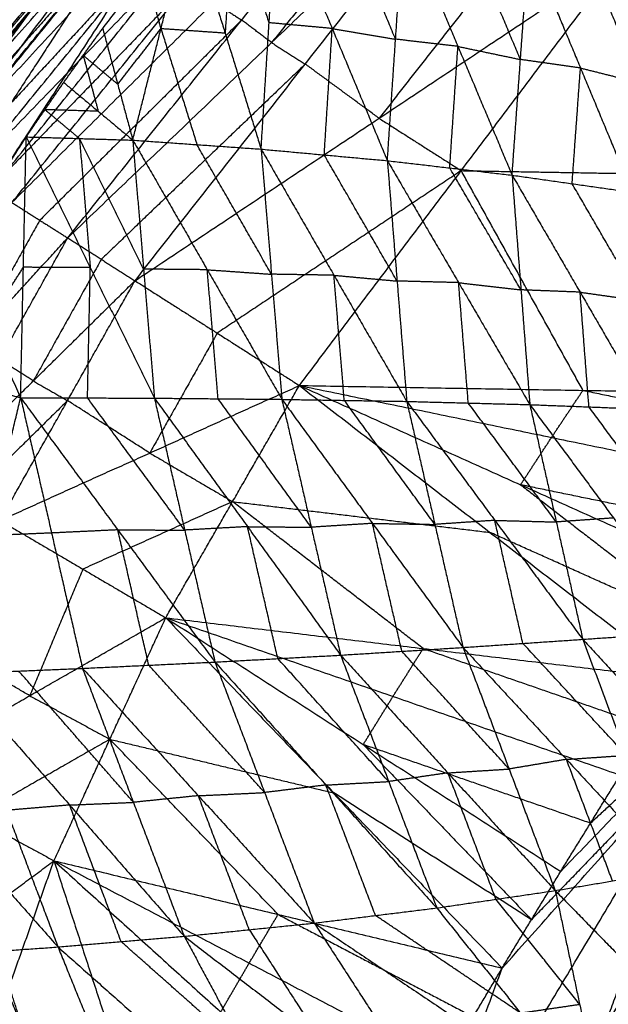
# Model space of a CAD drawing. Header units: millimetres. Extents: x -106 to 110, y -96 to 120.
# Tile 282 of 656: x -88.36 to -83.76, y 63.49 to 71.19. Entities that reach past the tile are written whole.
import ezdxf

# ---------------------------------------------------------------- set-up
doc = ezdxf.new("R2010")
doc.units = ezdxf.units.MM
doc.header["$MEASUREMENT"] = 0
doc.layers.add('Default', color=7, linetype='Continuous', true_color=0x000000)

msp = doc.modelspace()

# ---------------------------------------------------------------- linework, layer by layer
at = {"layer": 'Default'}
for points in [[(-89.1788, 70.2326, 11.3774), (-87.7354, 71.9882, 11.5928), (-86.292, 73.7438, 11.8081)], [(-88.9999, 70.1124, 10.7005), (-87.6459, 71.9281, 11.2543), (-86.292, 73.7438, 11.8081)], [(-89.1788, 70.2326, 11.3774), (-87.722, 71.9687, 11.7775), (-86.2652, 73.7047, 12.1777)], [(-89.1398, 70.2108, 11.8052), (-87.7025, 71.9578, 11.9914), (-86.2652, 73.7047, 12.1777)], [(-88.9999, 70.1124, 10.7005), (-87.5596, 71.88, 10.9545), (-86.1193, 73.6476, 11.2086)], [(-88.5941, 69.848, 10.265), (-87.3567, 71.7478, 10.7368), (-86.1193, 73.6476, 11.2086)], [(-89.1398, 70.2108, 11.8052), (-87.6455, 71.9056, 12.1875), (-86.1511, 73.6003, 12.5697)], [(-89.0027, 70.1264, 12.2656), (-87.5769, 71.8634, 12.4177), (-86.1511, 73.6003, 12.5697)], [(-89.0027, 70.1264, 12.2656), (-87.4743, 71.7779, 12.6116), (-85.9459, 73.4294, 12.9576)], [(-88.764, 69.9769, 12.7277), (-87.355, 71.7031, 12.8426), (-85.9459, 73.4294, 12.9576)], [(-88.5941, 69.848, 10.265), (-87.1719, 71.6209, 10.5347), (-85.7498, 73.3938, 10.8044)], [(-88.764, 69.9769, 12.7277), (-87.2067, 71.585, 13.0194), (-85.6494, 73.1931, 13.3111)], [(-88.4243, 69.7627, 13.1562), (-87.0368, 71.4779, 13.2337), (-85.6494, 73.1931, 13.3111)], [(-88.4243, 69.7627, 13.1562), (-86.8442, 71.329, 13.3779), (-85.2641, 72.8952, 13.5995)], [(-87.9875, 69.486, 13.5151), (-86.6258, 71.1906, 13.5573), (-85.2641, 72.8952, 13.5995)], [(-85.0299, 72.7182, 13.6969), (-85.7107, 71.8659, 13.6758), (-86.3916, 71.0136, 13.6547)], [(-87.9875, 69.486, 13.5151), (-86.3916, 71.0136, 13.6547), (-84.7956, 72.5412, 13.7942)], [(-87.4605, 69.1512, 13.7706), (-86.128, 70.8462, 13.7824), (-84.7956, 72.5412, 13.7942)], [(-86.4737, 70.1807, 9.5038), (-86.4112, 71.1694, 9.8822), (-86.3488, 72.1581, 10.2605)], [(-86.3488, 72.1581, 10.2605), (-85.9173, 71.1242, 9.6829), (-85.4858, 70.0903, 9.1053)], [(-84.2185, 72.1172, 13.8061), (-84.8847, 71.2697, 13.8002), (-85.5509, 70.4222, 13.7943)], [(-86.6927, 72.0761, 10.3468), (-86.7239, 71.5818, 10.1576), (-86.7551, 71.0874, 9.9685)], [(-86.4112, 71.1694, 9.8822), (-86.552, 71.6228, 10.1145), (-86.6927, 72.0761, 10.3468)], [(-85.4215, 71.0407, 9.4672), (-85.6373, 71.5577, 9.756), (-85.853, 72.0747, 10.0448)], [(-87.7025, 71.9578, 11.9914), (-88.4309, 71.0897, 11.7914), (-89.1593, 70.2217, 11.5913)], [(-87.7354, 71.9882, 11.5928), (-88.4124, 71.0804, 11.3158), (-89.0894, 70.1725, 11.0389)], [(-87.7136, 71.1256, 10.3215), (-87.375, 71.5599, 10.3773), (-87.0365, 71.9941, 10.4331)], [(-87.4781, 70.2511, 9.9219), (-87.2573, 71.1226, 10.1775), (-87.0365, 71.9941, 10.4331)], [(-87.0365, 71.9941, 10.4331), (-86.7551, 71.0874, 9.9685), (-86.4737, 70.1807, 9.5038)], [(-85.4858, 70.0903, 9.1053), (-85.4215, 71.0407, 9.4672), (-85.3572, 71.9912, 9.8291)], [(-85.3572, 71.9912, 9.8291), (-84.9335, 70.9841, 9.277), (-84.5098, 69.977, 8.7249)], [(-87.5596, 71.88, 10.9545), (-88.1783, 70.9301, 10.7186), (-88.797, 69.9802, 10.4827)], [(-84.4443, 70.8819, 9.0666), (-84.6562, 71.3854, 9.3426), (-84.868, 71.889, 9.6186)], [(-87.5769, 71.8634, 12.4177), (-88.3241, 71.016, 12.2265), (-89.0713, 70.1686, 12.0354)], [(-84.5098, 69.977, 8.7249), (-84.4443, 70.8819, 9.0666), (-84.3789, 71.7868, 9.4082)], [(-84.3789, 71.7868, 9.4082), (-83.9746, 70.8153, 8.8905), (-83.5703, 69.8438, 8.3728)], [(-87.355, 71.7031, 12.8426), (-88.1192, 70.8774, 12.6696), (-88.8834, 70.0516, 12.4967)], [(-87.4605, 69.1512, 13.7706), (-85.5509, 70.4222, 13.7943), (-83.6413, 71.6931, 13.8179)], [(-86.1742, 68.3315, 13.8701), (-84.9078, 70.0123, 13.844), (-83.6413, 71.6931, 13.8179)], [(-86.1742, 68.3315, 13.8701), (-84.9078, 70.0123, 13.844), (-83.6413, 71.6931, 13.8179)], [(-83.5049, 70.6979, 8.6918), (-83.707, 71.1836, 8.9507), (-83.9091, 71.6694, 9.2095)], [(-87.2573, 71.1226, 10.1775), (-87.3162, 71.3413, 10.2774), (-87.375, 71.5599, 10.3773)], [(-87.0368, 71.4779, 13.2337), (-87.8155, 70.6738, 13.0878), (-88.5942, 69.8698, 12.942)], [(-86.8442, 71.329, 13.3779), (-86.735, 71.2598, 13.4676), (-86.6258, 71.1906, 13.5573)], [(-86.6258, 71.1906, 13.5573), (-87.4159, 70.4075, 13.4465), (-88.2059, 69.6244, 13.3356)], [(-86.3916, 71.0136, 13.6547), (-86.5087, 71.1021, 13.606), (-86.6258, 71.1906, 13.5573)], [(-88.0187, 70.7025, 10.2905), (-87.8661, 70.9141, 10.306), (-87.7136, 71.1256, 10.3215)], [(-87.7136, 71.1256, 10.3215), (-87.5958, 70.6884, 10.1217), (-87.4781, 70.2511, 9.9219)], [(-87.5958, 70.6884, 10.1217), (-87.4266, 70.9055, 10.1496), (-87.2573, 71.1226, 10.1775)], [(-87.2573, 71.1226, 10.1775), (-87.1166, 70.6693, 9.9452), (-86.9759, 70.2159, 9.7129)], [(-86.7551, 71.0874, 9.9685), (-87.0062, 71.105, 10.073), (-87.2573, 71.1226, 10.1775)], [(-85.9173, 71.1242, 9.6829), (-86.1643, 71.1468, 9.7826), (-86.4112, 71.1694, 9.8822)], [(-85.9797, 70.1355, 9.3046), (-85.9485, 70.6298, 9.4937), (-85.9173, 71.1242, 9.6829)], [(-85.9173, 71.1242, 9.6829), (-85.6694, 71.0825, 9.575), (-85.4215, 71.0407, 9.4672)], [(-84.9335, 70.9841, 9.277), (-85.1775, 71.0124, 9.3721), (-85.4215, 71.0407, 9.4672)], [(-86.3916, 71.0136, 13.6547), (-86.2598, 70.9299, 13.7185), (-86.128, 70.8462, 13.7824)], [(-84.9978, 70.0336, 8.9151), (-84.9656, 70.5089, 9.096), (-84.9335, 70.9841, 9.277)], [(-84.9335, 70.9841, 9.277), (-84.6889, 70.933, 9.1718), (-84.4443, 70.8819, 9.0666)], [(-87.8661, 70.9141, 10.306), (-87.8073, 70.6954, 10.2061), (-87.7484, 70.4768, 10.1062)], [(-87.5958, 70.6884, 10.1217), (-87.731, 70.8012, 10.2139), (-87.8661, 70.9141, 10.306)], [(-83.9746, 70.8153, 8.8905), (-84.2094, 70.8486, 8.9785), (-84.4443, 70.8819, 9.0666)], [(-86.128, 70.8462, 13.7824), (-86.926, 70.0824, 13.7126), (-87.724, 69.3186, 13.6429)], [(-85.5509, 70.4222, 13.7943), (-85.8395, 70.6342, 13.7883), (-86.128, 70.8462, 13.7824)], [(-84.04, 69.9104, 8.5489), (-84.0073, 70.3628, 8.7197), (-83.9746, 70.8153, 8.8905)], [(-83.9746, 70.8153, 8.8905), (-83.7397, 70.7566, 8.7912), (-83.5049, 70.6979, 8.6918)], [(-88.3121, 70.2763, 10.2719), (-88.1654, 70.4894, 10.2812), (-88.0187, 70.7025, 10.2905)], [(-88.0187, 70.7025, 10.2905), (-87.7484, 70.4768, 10.1062), (-87.4781, 70.2511, 9.9219)], [(-88.1654, 70.4894, 10.2812), (-88.0302, 70.3766, 10.1891), (-87.8951, 70.2637, 10.0969)], [(-87.7484, 70.4768, 10.1062), (-87.9569, 70.4831, 10.1937), (-88.1654, 70.4894, 10.2812)], [(-85.5509, 70.4222, 13.7943), (-85.2293, 70.2172, 13.8191), (-84.9078, 70.0123, 13.844)], [(-88.8781, 69.396, 10.2697), (-88.5951, 69.8362, 10.2708), (-88.3121, 70.2763, 10.2719)], [(-88.3556, 68.2361, 9.8291), (-88.3339, 69.2562, 10.0505), (-88.3121, 70.2763, 10.2719)], [(-88.3121, 70.2763, 10.2719), (-87.8951, 70.2637, 10.0969), (-87.4781, 70.2511, 9.9219)], [(-88.3121, 70.2763, 10.2719), (-87.8104, 69.2544, 9.8321), (-87.3088, 68.2325, 9.3923)], [(-87.8951, 70.2637, 10.0969), (-87.8528, 69.7591, 9.9645), (-87.8104, 69.2544, 9.8321)], [(-87.3935, 69.2418, 9.6571), (-87.6443, 69.7528, 9.877), (-87.8951, 70.2637, 10.0969)], [(-87.4781, 70.2511, 9.9219), (-87.3935, 69.2418, 9.6571), (-87.3088, 68.2325, 9.3923)], [(-87.4781, 70.2511, 9.9219), (-86.9759, 70.2159, 9.7129), (-86.4737, 70.1807, 9.5038)], [(-87.4781, 70.2511, 9.9219), (-86.8948, 69.2372, 9.4582), (-86.3115, 68.2232, 8.9944)], [(-86.3926, 69.2019, 9.2491), (-86.6842, 69.7089, 9.481), (-86.9759, 70.2159, 9.7129)], [(-86.4737, 70.1807, 9.5038), (-86.3926, 69.2019, 9.2491), (-86.3115, 68.2232, 8.9944)], [(-86.4737, 70.1807, 9.5038), (-85.9797, 70.1355, 9.3046), (-85.4858, 70.0903, 9.1053)], [(-86.4737, 70.1807, 9.5038), (-85.9038, 69.1939, 9.0636), (-85.334, 68.2072, 8.6234)], [(-85.4099, 69.1487, 8.8644), (-85.6948, 69.6421, 9.0845), (-85.9797, 70.1355, 9.3046)], [(-85.4858, 70.0903, 9.1053), (-85.4099, 69.1487, 8.8644), (-85.334, 68.2072, 8.6234)], [(-85.4858, 70.0903, 9.1053), (-84.9978, 70.0336, 8.9151), (-84.5098, 69.977, 8.7249)], [(-85.4858, 70.0903, 9.1053), (-84.9284, 69.1361, 8.6912), (-84.3711, 68.1819, 8.277)], [(-84.4404, 69.0795, 8.501), (-84.7191, 69.5566, 8.708), (-84.9978, 70.0336, 8.9151)], [(-84.9078, 70.0123, 13.844), (-85.8625, 69.3768, 13.8322), (-86.8173, 68.7414, 13.8204)], [(-84.9078, 70.0123, 13.844), (-83.7983, 69.9933, 13.4825), (-82.6888, 69.9744, 13.1211)], [(-83.9552, 68.2936, 13.1472), (-84.4315, 69.1529, 13.4956), (-84.9078, 70.0123, 13.844)], [(-84.5098, 69.977, 8.7249), (-84.4404, 69.0795, 8.501), (-84.3711, 68.1819, 8.277)], [(-84.5098, 69.977, 8.7249), (-84.04, 69.9104, 8.5489), (-83.5703, 69.8438, 8.3728)], [(-84.5098, 69.977, 8.7249), (-83.9776, 69.0617, 8.3438), (-83.4455, 68.1464, 7.9628)], [(-83.5079, 68.9951, 8.1678), (-83.774, 69.4527, 8.3583), (-84.04, 69.9104, 8.5489)], [(-88.4243, 69.7627, 13.1562), (-88.2059, 69.6244, 13.3356), (-87.9875, 69.486, 13.5151)], [(-88.2059, 69.6244, 13.3356), (-88.4752, 69.1421, 13.3395), (-88.7444, 68.6598, 13.3433)], [(-89.5013, 67.8335, 13.1716), (-88.7444, 68.6598, 13.3433), (-87.9875, 69.486, 13.5151)], [(-89.053, 67.5824, 13.5139), (-88.5203, 68.5342, 13.5145), (-87.9875, 69.486, 13.5151)], [(-87.9875, 69.486, 13.5151), (-87.724, 69.3186, 13.6429), (-87.4605, 69.1512, 13.7706)], [(-88.8781, 69.396, 10.2697), (-88.6169, 68.8161, 10.0494), (-88.3556, 68.2361, 9.8291)], [(-88.6169, 68.8161, 10.0494), (-88.4754, 69.0362, 10.05), (-88.3339, 69.2562, 10.0505)], [(-87.8104, 69.2544, 9.8321), (-88.0722, 69.2553, 9.9413), (-88.3339, 69.2562, 10.0505)], [(-87.724, 69.3186, 13.6429), (-87.9904, 68.8427, 13.6426), (-88.2567, 68.3668, 13.6422)], [(-87.8322, 68.2343, 9.6107), (-87.8213, 68.7444, 9.7214), (-87.8104, 69.2544, 9.8321)], [(-86.8948, 69.2372, 9.4582), (-87.1441, 69.2395, 9.5576), (-87.3935, 69.2418, 9.6571)], [(-86.8102, 68.2279, 9.1934), (-86.8525, 68.7325, 9.3258), (-86.8948, 69.2372, 9.4582)], [(-86.8948, 69.2372, 9.4582), (-86.6437, 69.2196, 9.3536), (-86.3926, 69.2019, 9.2491)], [(-85.9038, 69.1939, 9.0636), (-86.1482, 69.1979, 9.1564), (-86.3926, 69.2019, 9.2491)], [(-85.8228, 68.2152, 8.8089), (-85.8633, 68.7046, 8.9363), (-85.9038, 69.1939, 9.0636)], [(-85.9038, 69.1939, 9.0636), (-85.6569, 69.1713, 8.964), (-85.4099, 69.1487, 8.8644)], [(-89.053, 67.5824, 13.5139), (-88.2567, 68.3668, 13.6422), (-87.4605, 69.1512, 13.7706)], [(-88.5164, 67.2753, 13.756), (-87.9884, 68.2133, 13.7633), (-87.4605, 69.1512, 13.7706)], [(-87.4605, 69.1512, 13.7706), (-86.8173, 68.7414, 13.8204), (-86.1742, 68.3315, 13.8701)], [(-84.9284, 69.1361, 8.6912), (-85.1692, 69.1424, 8.7778), (-85.4099, 69.1487, 8.8644)], [(-84.8525, 68.1945, 8.4502), (-84.8905, 68.6653, 8.5707), (-84.9284, 69.1361, 8.6912)], [(-84.9284, 69.1361, 8.6912), (-84.6844, 69.1078, 8.5961), (-84.4404, 69.0795, 8.501)], [(-83.9776, 69.0617, 8.3438), (-84.209, 69.0706, 8.4224), (-84.4404, 69.0795, 8.501)], [(-83.9083, 68.1642, 8.1199), (-83.9429, 68.6129, 8.2319), (-83.9776, 69.0617, 8.3438)], [(-83.9776, 69.0617, 8.3438), (-83.7428, 69.0284, 8.2558), (-83.5079, 68.9951, 8.1678)], [(-86.8173, 68.7414, 13.8204), (-87.0813, 68.2724, 13.8167), (-87.3453, 67.8034, 13.8131)], [(-89.3872, 68.5196, 10.3182), (-88.8714, 68.3779, 10.0737), (-88.3556, 68.2361, 9.8291)], [(-88.2567, 68.3668, 13.6422), (-88.3885, 68.4505, 13.5784), (-88.5203, 68.5342, 13.5145)], [(-88.5164, 67.2753, 13.756), (-87.3453, 67.8034, 13.8131), (-86.1742, 68.3315, 13.8701)], [(-88.2567, 68.3668, 13.6422), (-88.1226, 68.29, 13.7028), (-87.9884, 68.2133, 13.7633)], [(-87.2199, 66.5145, 13.842), (-86.697, 67.423, 13.8561), (-86.1742, 68.3315, 13.8701)], [(-87.2199, 66.5145, 13.842), (-86.697, 67.423, 13.8561), (-86.1742, 68.3315, 13.8701)], [(-86.1742, 68.3315, 13.8701), (-84.6828, 67.1824, 13.1472), (-83.1914, 66.0334, 12.4242)], [(-86.1742, 68.3315, 13.8701), (-84.4435, 67.5549, 13.1472), (-82.7129, 66.7784, 12.4242)], [(-86.1742, 68.3315, 13.8701), (-84.201, 67.9253, 13.1472), (-82.2278, 67.5191, 12.4242)], [(-86.1742, 68.3315, 13.8701), (-83.9552, 68.2936, 13.1472), (-81.7362, 68.2556, 12.4242)], [(-84.201, 67.9253, 13.1472), (-84.0781, 68.1094, 13.1472), (-83.9552, 68.2936, 13.1472)], [(-83.9552, 68.2936, 13.1472), (-82.9686, 68.0905, 12.7857), (-81.982, 67.8874, 12.4242)], [(-88.8694, 66.0766, 10.0073), (-88.6125, 67.1564, 9.9182), (-88.3556, 68.2361, 9.8291)], [(-87.9884, 68.2133, 13.7633), (-88.3866, 67.821, 13.6991), (-88.7847, 67.4288, 13.6349)], [(-88.3556, 68.2361, 9.8291), (-88.1134, 67.1775, 9.7022), (-87.8712, 66.1188, 9.5753)], [(-88.3556, 68.2361, 9.8291), (-87.8322, 68.2343, 9.6107), (-87.3088, 68.2325, 9.3923)], [(-88.3556, 68.2361, 9.8291), (-87.5951, 67.2021, 9.4887), (-86.8346, 66.1681, 9.1483)], [(-87.3453, 67.8034, 13.8131), (-87.6669, 68.0083, 13.7882), (-87.9884, 68.2133, 13.7633)], [(-87.0717, 67.2003, 9.2703), (-87.452, 67.7173, 9.4405), (-87.8322, 68.2343, 9.6107)], [(-87.3088, 68.2325, 9.3923), (-87.0717, 67.2003, 9.2703), (-86.8346, 66.1681, 9.1483)], [(-87.3088, 68.2325, 9.3923), (-86.8102, 68.2279, 9.1934), (-86.3115, 68.2232, 8.9944)], [(-87.3088, 68.2325, 9.3923), (-86.5802, 67.2273, 9.079), (-85.8515, 66.2221, 8.7657)], [(-86.0815, 67.2226, 8.8801), (-86.4458, 67.7253, 9.0367), (-86.8102, 68.2279, 9.1934)], [(-86.3115, 68.2232, 8.9944), (-86.0815, 67.2226, 8.8801), (-85.8515, 66.2221, 8.7657)], [(-86.3115, 68.2232, 8.9944), (-85.8228, 68.2152, 8.8089), (-85.334, 68.2072, 8.6234)], [(-86.3115, 68.2232, 8.9944), (-85.6027, 67.2527, 8.705), (-84.8939, 66.2822, 8.4156)], [(-85.114, 67.2447, 8.5195), (-85.4684, 67.7299, 8.6642), (-85.8228, 68.2152, 8.8089)], [(-85.334, 68.2072, 8.6234), (-85.114, 67.2447, 8.5195), (-84.8939, 66.2822, 8.4156)], [(-85.334, 68.2072, 8.6234), (-84.8525, 68.1945, 8.4502), (-84.3711, 68.1819, 8.277)], [(-85.334, 68.2072, 8.6234), (-84.6454, 67.2765, 8.3593), (-83.9569, 66.3458, 8.0953)], [(-84.164, 67.2638, 8.1862), (-84.5083, 67.7292, 8.3182), (-84.8525, 68.1945, 8.4502)], [(-84.3711, 68.1819, 8.277), (-84.164, 67.2638, 8.1862), (-83.9569, 66.3458, 8.0953)], [(-84.3711, 68.1819, 8.277), (-83.9083, 68.1642, 8.1199), (-83.4455, 68.1464, 7.9628)], [(-84.3711, 68.1819, 8.277), (-83.7159, 67.2951, 8.0433), (-83.0608, 66.4082, 7.8095)], [(-83.2531, 67.2773, 7.8861), (-83.5807, 67.7207, 8.003), (-83.9083, 68.1642, 8.1199)], [(-84.4435, 67.5549, 13.1472), (-84.3223, 67.7401, 13.1472), (-84.201, 67.9253, 13.1472)], [(-87.3453, 67.8034, 13.8131), (-87.0212, 67.6132, 13.8346), (-86.697, 67.423, 13.8561)], [(-84.4435, 67.5549, 13.1472), (-83.6978, 66.9804, 12.7857), (-82.9521, 66.4059, 12.4242)], [(-82.4703, 67.1488, 12.4242), (-83.4569, 67.3518, 12.7857), (-84.4435, 67.5549, 13.1472)], [(-86.3247, 59.0692, 12.0172), (-83.8035, 63.2756, 12.0172), (-81.2823, 67.482, 12.0172)], [(-84.5875, 63.7735, 12.4242), (-82.9349, 65.6277, 12.2207), (-81.2823, 67.482, 12.0172)], [(-84.1288, 64.5308, 12.4242), (-82.7055, 66.0064, 12.2207), (-81.2823, 67.482, 12.0172)], [(-86.697, 67.423, 13.8561), (-87.2826, 67.1589, 13.8275), (-87.8682, 66.8949, 13.799)], [(-86.697, 67.423, 13.8561), (-85.6899, 67.3027, 13.5016), (-84.6828, 67.1824, 13.1472)], [(-85.2056, 66.2739, 13.1331), (-85.9513, 66.8484, 13.4946), (-86.697, 67.423, 13.8561)], [(-88.5164, 67.2753, 13.756), (-87.8682, 66.8949, 13.799), (-87.2199, 66.5145, 13.842)], [(-85.6027, 67.2527, 8.705), (-85.8421, 67.2377, 8.7925), (-86.0815, 67.2226, 8.8801)], [(-85.3727, 66.2521, 8.5907), (-85.4877, 66.7524, 8.6478), (-85.6027, 67.2527, 8.705)], [(-85.6027, 67.2527, 8.705), (-85.3583, 67.2487, 8.6123), (-85.114, 67.2447, 8.5195)], [(-84.6454, 67.2765, 8.3593), (-84.8797, 67.2606, 8.4394), (-85.114, 67.2447, 8.5195)], [(-84.4254, 66.314, 8.2554), (-84.5354, 66.7952, 8.3074), (-84.6454, 67.2765, 8.3593)], [(-84.6454, 67.2765, 8.3593), (-84.4047, 67.2702, 8.2727), (-84.164, 67.2638, 8.1862)], [(-83.7159, 67.2951, 8.0433), (-83.9399, 67.2794, 8.1147), (-84.164, 67.2638, 8.1862)], [(-88.1134, 67.1775, 9.7022), (-88.363, 67.1669, 9.8102), (-88.6125, 67.1564, 9.9182)], [(-87.5951, 67.2021, 9.4887), (-87.8543, 67.1898, 9.5955), (-88.1134, 67.1775, 9.7022)], [(-87.3529, 66.1434, 9.3618), (-87.474, 66.6728, 9.4253), (-87.5951, 67.2021, 9.4887)], [(-87.5951, 67.2021, 9.4887), (-87.3334, 67.2012, 9.3795), (-87.0717, 67.2003, 9.2703)], [(-86.5802, 67.2273, 9.079), (-86.8259, 67.2138, 9.1747), (-87.0717, 67.2003, 9.2703)], [(-86.343, 66.1951, 8.957), (-86.4616, 66.7112, 9.018), (-86.5802, 67.2273, 9.079)], [(-86.5802, 67.2273, 9.079), (-86.3308, 67.225, 8.9795), (-86.0815, 67.2226, 8.8801)], [(-82.9521, 66.4059, 12.4242), (-83.8175, 66.7941, 12.7857), (-84.6828, 67.1824, 13.1472)], [(-87.8682, 66.8949, 13.799), (-88.0763, 66.3998, 13.7962), (-88.2844, 65.9047, 13.7935)], [(-89.3489, 65.2949, 13.7449), (-88.2844, 65.9047, 13.7935), (-87.2199, 66.5145, 13.842)], [(-88.0946, 64.6136, 13.7758), (-87.6572, 65.564, 13.8089), (-87.2199, 66.5145, 13.842)], [(-88.0946, 64.6136, 13.7758), (-87.6572, 65.564, 13.8089), (-87.2199, 66.5145, 13.842)], [(-87.2199, 66.5145, 13.842), (-85.9037, 65.144, 13.1331), (-84.5875, 63.7735, 12.4242)], [(-87.2199, 66.5145, 13.842), (-85.6743, 65.5226, 13.1331), (-84.1288, 64.5308, 12.4242)], [(-87.2199, 66.5145, 13.842), (-85.4416, 65.8993, 13.1331), (-83.6634, 65.2842, 12.4242)], [(-87.2199, 66.5145, 13.842), (-85.2056, 66.2739, 13.1331), (-83.1914, 66.0334, 12.4242)], [(-83.9569, 66.3458, 8.0953), (-83.5088, 66.377, 7.9524), (-83.0608, 66.4082, 7.8095)], [(-84.8939, 66.2822, 8.4156), (-84.4254, 66.314, 8.2554), (-83.9569, 66.3458, 8.0953)], [(-83.9569, 66.3458, 8.0953), (-83.6159, 65.4384, 8.1659), (-83.275, 64.5311, 8.2366)], [(-83.9569, 66.3458, 8.0953), (-83.1904, 65.5173, 8.0301), (-82.4239, 64.6888, 7.965)], [(-88.2844, 65.9047, 13.7935), (-88.6086, 66.0949, 13.772), (-88.9327, 66.2851, 13.7505)], [(-85.8515, 66.2221, 8.7657), (-85.3727, 66.2521, 8.5907), (-84.8939, 66.2822, 8.4156)], [(-85.4416, 65.8993, 13.1331), (-85.3236, 66.0866, 13.1331), (-85.2056, 66.2739, 13.1331)], [(-84.5332, 65.3312, 8.4798), (-84.9529, 65.7917, 8.5352), (-85.3727, 66.2521, 8.5907)], [(-85.2056, 66.2739, 13.1331), (-84.3165, 65.9663, 12.7787), (-83.4274, 65.6588, 12.4242)], [(-84.8939, 66.2822, 8.4156), (-84.5332, 65.3312, 8.4798), (-84.1725, 64.3803, 8.5439)], [(-84.8939, 66.2822, 8.4156), (-84.0844, 65.4067, 8.3261), (-83.275, 64.5311, 8.2366)], [(-83.6159, 65.4384, 8.1659), (-84.0207, 65.8762, 8.2107), (-84.4254, 66.314, 8.2554)], [(-87.8712, 66.1188, 9.5753), (-87.3529, 66.1434, 9.3618), (-86.8346, 66.1681, 9.1483)], [(-86.8346, 66.1681, 9.1483), (-86.343, 66.1951, 8.957), (-85.8515, 66.2221, 8.7657)], [(-86.8346, 66.1681, 9.1483), (-86.4464, 65.1471, 9.2042), (-86.0583, 64.126, 9.2601)], [(-86.8346, 66.1681, 9.1483), (-85.9669, 65.2062, 9.0162), (-85.0992, 64.2444, 8.8842)], [(-85.4753, 65.2332, 8.8249), (-85.9092, 65.7142, 8.891), (-86.343, 66.1951, 8.957)], [(-85.8515, 66.2221, 8.7657), (-85.4753, 65.2332, 8.8249), (-85.0992, 64.2444, 8.8842)], [(-85.8515, 66.2221, 8.7657), (-85.012, 65.3012, 8.6548), (-84.1725, 64.3803, 8.5439)], [(-88.8694, 66.0766, 10.0073), (-88.3703, 66.0977, 9.7913), (-87.8712, 66.1188, 9.5753)], [(-87.4733, 65.0706, 9.6294), (-87.9218, 65.5842, 9.7103), (-88.3703, 66.0977, 9.7913)], [(-87.8712, 66.1188, 9.5753), (-87.4733, 65.0706, 9.6294), (-87.0754, 64.0224, 9.6834)], [(-87.8712, 66.1188, 9.5753), (-86.9648, 65.1224, 9.4177), (-86.0583, 64.126, 9.2601)], [(-86.4464, 65.1471, 9.2042), (-86.8997, 65.6453, 9.283), (-87.3529, 66.1434, 9.3618)], [(-89.9171, 66.037, 10.4809), (-88.9901, 64.988, 10.2988), (-88.0631, 63.9389, 10.1168)], [(-88.8694, 66.0766, 10.0073), (-88.4662, 65.0078, 10.0621), (-88.0631, 63.9389, 10.1168)], [(-88.8694, 66.0766, 10.0073), (-87.9724, 65.0495, 9.8454), (-87.0754, 64.0224, 9.6834)], [(-82.7055, 66.0064, 12.2207), (-83.3008, 65.457, 12.3225), (-83.8961, 64.9075, 12.4242)], [(-88.2844, 65.9047, 13.7935), (-87.9708, 65.7344, 13.8012), (-87.6572, 65.564, 13.8089)], [(-85.6743, 65.5226, 13.1331), (-85.558, 65.711, 13.1331), (-85.4416, 65.8993, 13.1331)], [(-85.4561, 61.4214, 12.2207), (-84.1955, 63.5245, 12.2207), (-82.9349, 65.6277, 12.2207)], [(-82.9349, 65.6277, 12.2207), (-83.6465, 64.8899, 12.3225), (-84.3581, 64.1522, 12.4242)], [(-82.9349, 65.6277, 12.2207), (-83.3692, 64.4517, 12.1189), (-83.8035, 63.2756, 12.0172)], [(-87.6572, 65.564, 13.8089), (-88.1895, 65.2592, 13.7846), (-88.7218, 64.9543, 13.7604)], [(-87.6572, 65.564, 13.8089), (-86.7805, 65.354, 13.471), (-85.9037, 65.144, 13.1331)], [(-86.341, 64.1936, 13.1), (-86.9991, 64.8788, 13.4545), (-87.6572, 65.564, 13.8089)], [(-85.6743, 65.5226, 13.1331), (-85.0162, 64.8374, 12.7787), (-84.3581, 64.1522, 12.4242)], [(-83.8961, 64.9075, 12.4242), (-84.7852, 65.2151, 12.7787), (-85.6743, 65.5226, 13.1331)], [(-84.0844, 65.4067, 8.3261), (-84.3088, 65.3689, 8.4029), (-84.5332, 65.3312, 8.4798)], [(-84.0844, 65.4067, 8.3261), (-83.8502, 65.4226, 8.246), (-83.6159, 65.4384, 8.1659)], [(-83.7237, 64.4557, 8.3903), (-83.9041, 64.9312, 8.3582), (-84.0844, 65.4067, 8.3261)], [(-85.012, 65.3012, 8.6548), (-84.7726, 65.3162, 8.5673), (-84.5332, 65.3312, 8.4798)], [(-89.3489, 65.2949, 13.7449), (-88.7218, 64.9543, 13.7604), (-88.0946, 64.6136, 13.7758)], [(-85.012, 65.3012, 8.6548), (-85.2437, 65.2672, 8.7399), (-85.4753, 65.2332, 8.8249)], [(-84.6358, 64.3123, 8.7141), (-84.8239, 64.8068, 8.6844), (-85.012, 65.3012, 8.6548)], [(-84.1288, 64.5308, 12.4242), (-83.8961, 64.9075, 12.4242), (-83.6634, 65.2842, 12.4242)], [(-84.1288, 64.5308, 12.4242), (-83.8961, 64.9075, 12.4242), (-83.6634, 65.2842, 12.4242)], [(-85.9669, 65.2062, 9.0162), (-86.2066, 65.1766, 9.1102), (-86.4464, 65.1471, 9.2042)], [(-85.9669, 65.2062, 9.0162), (-85.7211, 65.2197, 8.9206), (-85.4753, 65.2332, 8.8249)], [(-85.5787, 64.1852, 9.0722), (-85.7728, 64.6957, 9.0442), (-85.9669, 65.2062, 9.0162)], [(-86.9648, 65.1224, 9.4177), (-87.219, 65.0965, 9.5235), (-87.4733, 65.0706, 9.6294)], [(-86.9648, 65.1224, 9.4177), (-86.7056, 65.1347, 9.311), (-86.4464, 65.1471, 9.2042)], [(-86.5668, 64.0742, 9.4718), (-86.7658, 64.5983, 9.4448), (-86.9648, 65.1224, 9.4177)], [(-84.3581, 64.1522, 12.4242), (-85.1309, 64.6481, 12.7787), (-85.9037, 65.144, 13.1331)], [(-87.9724, 65.0495, 9.8454), (-88.2193, 65.0286, 9.9537), (-88.4662, 65.0078, 10.0621)], [(-87.9724, 65.0495, 9.8454), (-87.7228, 65.0601, 9.7374), (-87.4733, 65.0706, 9.6294)], [(-87.5692, 63.9807, 9.9001), (-87.7708, 64.5151, 9.8727), (-87.9724, 65.0495, 9.8454)], [(-89.9443, 63.2418, 13.7527), (-89.0194, 63.9277, 13.7643), (-88.0946, 64.6136, 13.7758)], [(-88.7951, 62.6473, 13.6804), (-88.4448, 63.6304, 13.7281), (-88.0946, 64.6136, 13.7758)], [(-88.7951, 62.6473, 13.6804), (-88.4448, 63.6304, 13.7281), (-88.0946, 64.6136, 13.7758)], [(-88.0946, 64.6136, 13.7758), (-87.6305, 63.188, 13.4052), (-87.1664, 61.7624, 13.0346)], [(-88.0946, 64.6136, 13.7758), (-86.7897, 63.4302, 13.1), (-85.4849, 62.2468, 12.4242)], [(-88.0946, 64.6136, 13.7758), (-86.5671, 63.8129, 13.1), (-85.0396, 63.0121, 12.4242)], [(-88.0946, 64.6136, 13.7758), (-86.341, 64.1936, 13.1), (-84.5875, 63.7735, 12.4242)], [(-84.5875, 63.7735, 12.4242), (-84.3581, 64.1522, 12.4242), (-84.1288, 64.5308, 12.4242)], [(-84.5875, 63.7735, 12.4242), (-84.3581, 64.1522, 12.4242), (-84.1288, 64.5308, 12.4242)], [(-84.1725, 64.3803, 8.5439), (-83.7237, 64.4557, 8.3903), (-83.275, 64.5311, 8.2366)], [(-85.0992, 64.2444, 8.8842), (-84.6358, 64.3123, 8.7141), (-84.1725, 64.3803, 8.5439)], [(-84.1725, 64.3803, 8.5439), (-83.9812, 63.4905, 8.8635), (-83.7898, 62.6008, 9.183)], [(-84.1725, 64.3803, 8.5439), (-83.434, 63.6268, 8.6576), (-82.6956, 62.8732, 8.7713)], [(-86.0583, 64.126, 9.2601), (-85.5787, 64.1852, 9.0722), (-85.0992, 64.2444, 8.8842)], [(-85.0992, 64.2444, 8.8842), (-84.4445, 63.4226, 9.0336), (-83.7898, 62.6008, 9.183)], [(-83.9812, 63.4905, 8.8635), (-84.3085, 63.9014, 8.7888), (-84.6358, 64.3123, 8.7141)], [(-86.5671, 63.8129, 13.1), (-86.454, 64.0032, 13.1), (-86.341, 64.1936, 13.1)], [(-86.341, 64.1936, 13.1), (-85.5773, 63.7932, 12.7621), (-84.8135, 63.3928, 12.4242)], [(-84.4445, 63.4226, 9.0336), (-85.0116, 63.8039, 9.0529), (-85.5787, 64.1852, 9.0722)], [(-87.0754, 64.0224, 9.6834), (-86.5668, 64.0742, 9.4718), (-86.0583, 64.126, 9.2601)], [(-86.0583, 64.126, 9.2601), (-85.491, 63.2499, 9.4509), (-84.9237, 62.3738, 9.6416)], [(-86.0583, 64.126, 9.2601), (-84.9241, 63.3634, 9.2216), (-83.7898, 62.6008, 9.183)], [(-88.0631, 63.9389, 10.1168), (-87.5692, 63.9807, 9.9001), (-87.0754, 64.0224, 9.6834)], [(-87.0754, 64.0224, 9.6834), (-86.583, 63.1065, 9.9144), (-86.0907, 62.1906, 10.1454)], [(-87.0754, 64.0224, 9.6834), (-85.9995, 63.1981, 9.6625), (-84.9237, 62.3738, 9.6416)], [(-86.5668, 64.0742, 9.4718), (-86.2832, 63.6362, 9.5671), (-85.9995, 63.1981, 9.6625)], [(-89.107, 63.866, 10.5961), (-88.5851, 63.9025, 10.3565), (-88.0631, 63.9389, 10.1168)], [(-88.0631, 63.9389, 10.1168), (-87.6786, 62.9917, 10.4062), (-87.2941, 62.0444, 10.6956)], [(-88.0631, 63.9389, 10.1168), (-87.0769, 63.0648, 10.1311), (-86.0907, 62.1906, 10.1454)], [(-86.583, 63.1065, 9.9144), (-87.0761, 63.5436, 9.9072), (-87.5692, 63.9807, 9.9001)], [(-89.107, 63.866, 10.5961), (-88.2006, 62.9552, 10.6458), (-87.2941, 62.0444, 10.6956)], [(-88.5851, 63.9025, 10.3565), (-88.3928, 63.4288, 10.5011), (-88.2006, 62.9552, 10.6458)], [(-86.7897, 63.4302, 13.1), (-86.6784, 63.6215, 13.1), (-86.5671, 63.8129, 13.1)], [(-86.3247, 59.0692, 12.0172), (-85.4561, 61.4214, 12.2207), (-84.5875, 63.7735, 12.4242)], [(-85.0396, 63.0121, 12.4242), (-84.8135, 63.3928, 12.4242), (-84.5875, 63.7735, 12.4242)], [(-85.0396, 63.0121, 12.4242), (-84.8135, 63.3928, 12.4242), (-84.5875, 63.7735, 12.4242)], [(-87.9807, 62.2048, 13.3575), (-88.2128, 62.9176, 13.5428), (-88.4448, 63.6304, 13.7281)], [(-84.4445, 63.4226, 9.0336), (-84.2128, 63.4566, 8.9485), (-83.9812, 63.4905, 8.8635)]]:
    msp.add_open_spline(points, degree=2, dxfattribs=at)

doc.saveas('drawing.dxf')
